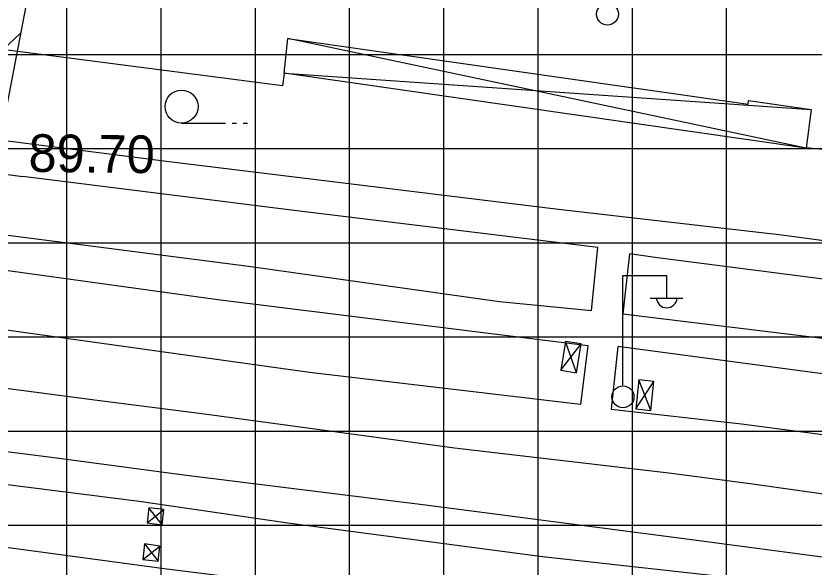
# Model space of a CAD drawing. Extents: x 417995 to 421451, y 4454518 to 4458015.
# Drawn here: x 419933.6 to 420060.6, y 4455195.1 to 4455282.9 of the extents above; entities that cross this region are included whole.
import ezdxf

# ---------------------------------------------------------------- set-up
doc = ezdxf.new("R2010")
doc.units = 0
for name, color, linetype in [('B_Sundurma', 7, 'Continuous'), ('S_Elektrik_Diregi', 7, 'Continuous'), ('S_Tek_Agac', 7, 'Continuous'), ('Sinir_Cit_bir_taraf', 7, 'Continuous'), ('TA_ENH_KORUMA', 7, 'Continuous'), ('TA_ENH_TARAMA', 7, 'Continuous'), ('TRFAT_TİCARET', 7, 'Continuous'), ('Y_Kot_Noktasi', 7, 'Continuous'), ('Yol_Kaldirim_kenari_bordurtasi', 7, 'Continuous')]:
    doc.layers.add(name, color=color, linetype=linetype)

msp = doc.modelspace()

# ---------------------------------------------------------------- linework, layer by layer
at = {"layer": 'B_Sundurma'}
for p, q in [((420059.35, 4455261.85), (419976.84, 4455279.31)), ((419976.23, 4455273.81), (420060.15, 4455268)), ((420022.8, 4455226.07), (420021.05, 4455231.03)), ((420020.29, 4455226.47), (420023.54, 4455230.66)), ((420034.63, 4455220.06), (420032.73, 4455224.94)), ((420032.26, 4455220.33), (420035.11, 4455224.65)), ((419956.82, 4455201.85), (419954.73, 4455204.55)), ((419954.42, 4455202.13), (419957.08, 4455204.26)), ((419953.76, 4455196.31), (419956.45, 4455198.45)), ((419954.04, 4455198.79), (419956.17, 4455196.03))]:
    msp.add_line(p, q, dxfattribs=at)
for points in [[(420059.35, 4455261.85), (419976.23, 4455273.81), (419976.84, 4455279.31), (420050.14, 4455268.83), (420050.18, 4455269.44), (420060.15, 4455268)], [(420020.29, 4455226.47), (420022.8, 4455226.07), (420023.54, 4455230.66), (420021.05, 4455231.03)], [(420032.26, 4455220.33), (420034.63, 4455220.06), (420035.11, 4455224.65), (420032.73, 4455224.94)], [(419954.42, 4455202.13), (419956.82, 4455201.85), (419957.08, 4455204.26), (419954.73, 4455204.55)], [(419954.04, 4455198.79), (419953.76, 4455196.31), (419956.17, 4455196.03), (419956.45, 4455198.45)]]:
    msp.add_lwpolyline(points, close=True, dxfattribs=at)
at = {"layer": 'S_Elektrik_Diregi'}
for p, q in [((420030.15, 4455224.07), (420030.15, 4455241.57)), ((420030.15, 4455241.57), (420037.15, 4455241.57)), ((420037.15, 4455238.07), (420037.15, 4455241.57)), ((420034.49, 4455237.93), (420039.74, 4455237.93))]:
    msp.add_line(p, q, dxfattribs=at)
for centre in [(420027.72, 4455283.19), (420030.18, 4455222.23)]:
    msp.add_circle(centre, 1.75, dxfattribs=at)
msp.add_arc((420037.15, 4455238.08), 1.66, 184.8384, 355.1464, dxfattribs=at)
at = {"layer": 'S_Tek_Agac'}
for p, q in [((419959.92, 4455265.84), (419966.92, 4455265.84)), ((419967.97, 4455265.84), (419968.67, 4455265.84)), ((419969.72, 4455265.84), (419970.42, 4455265.84))]:
    msp.add_line(p, q, dxfattribs=at)
msp.add_circle((419959.92, 4455268.46), 2.63, dxfattribs=at)
at = {"layer": 'Sinir_Cit_bir_taraf'}
for points in [[(419976.23, 4455273.81), (419976.01, 4455271.77), (419858.06, 4455287.13), (419849.7, 4455287.84), (419810.85, 4455292.95)], [(420071.67, 4455260.64), (420059.35, 4455261.89)]]:
    msp.add_lwpolyline(points, dxfattribs=at)
at = {"layer": 'TA_ENH_KORUMA'}
msp.add_lwpolyline([(420153.62, 4457787.6), (420196.76, 4457443.12), (420250.88, 4456927.82), (420189.78, 4456609.83), (419883.15, 4455014.02)], dxfattribs=at)
at = {"layer": 'TA_ENH_TARAMA'}
msp.add_line((419884.64, 4455233.78), (419934.29, 4455280.18), dxfattribs=at)
at = {"layer": 'TRFAT_TİCARET'}
for p, q in [((420046.68, 4455173.41), (420046.68, 4455741.21)), ((420031.68, 4455161.13), (420031.68, 4455713.07)), ((420016.68, 4455148.86), (420016.68, 4455685.9)), ((420001.68, 4455136.59), (420001.68, 4455658.72)), ((419986.68, 4455124.32), (419986.68, 4455631.54)), ((419971.68, 4455112.05), (419971.68, 4455604.36)), ((419956.68, 4455127.52), (419956.68, 4455577.19)), ((419941.68, 4455143.64), (419941.68, 4455558.89)), ((419818.33, 4455276.77), (420192.39, 4455276.77)), ((419821.29, 4455261.77), (420191.29, 4455261.77)), ((419824.25, 4455246.77), (420190.18, 4455246.77)), ((419827.2, 4455231.77), (420189.07, 4455231.77)), ((419830.16, 4455216.77), (420187.87, 4455216.77)), ((419833.12, 4455201.77), (420076.05, 4455201.77))]:
    msp.add_line(p, q, dxfattribs=at)
at = {"layer": 'Yol_Kaldirim_kenari_bordurtasi'}
for points in [[(420102.88, 4455237.11), (420093.22, 4455240.58), (420082.25, 4455244.37), (420055.48, 4455247.96), (420019.92, 4455252.09), (419957.93, 4455259.69), (419919.31, 4455264.6), (419879.17, 4455269.95), (419859.58, 4455272.4), (419858.06, 4455287.13)], [(419914.8, 4455259.94), (419913.71, 4455250.36), (419970.56, 4455243.02), (420010.51, 4455237.43), (420025.19, 4455235.99), (420026.21, 4455246.04), (419978.71, 4455251.83), (419934.65, 4455257.32)], [(419914.8, 4455259.94), (419934.65, 4455257.32)], [(419859.12, 4455241.8), (419860.24, 4455251.93), (419900.92, 4455246.46), (419921.13, 4455243.88), (419965.69, 4455237.73), (420024.59, 4455230.43), (420023.41, 4455220.98), (419980.29, 4455226.08)], [(420031.21, 4455244.99), (420030.16, 4455235.47), (420075.46, 4455229.95), (420085.83, 4455228.48), (420088.96, 4455230.85), (420089.4, 4455233.34), (420086.05, 4455237.9), (420035.7, 4455244.37)], [(420035.7, 4455244.37), (420031.21, 4455244.99)], [(419980.29, 4455226.08), (419924.79, 4455233.88), (419859.12, 4455241.8)], [(420029.37, 4455230.25), (420028.29, 4455220.28)], [(420028.29, 4455220.28), (420049.07, 4455217.93), (420078.21, 4455214.11), (420080.46, 4455215.07), (420082.17, 4455217.05), (420081.62, 4455220.53), (420080.64, 4455223.42), (420029.37, 4455230.25)], [(420062.11, 4455206.77), (420065.98, 4455206.41), (420068.67, 4455201.84), (420068.23, 4455199.05), (420065.13, 4455196.28), (420039.52, 4455199.66), (419999.2, 4455204.93), (419960.28, 4455209.74), (419939.23, 4455212.57), (419907.66, 4455216.55), (419909.35, 4455226.58), (419946.48, 4455221.68)], [(419946.48, 4455221.68), (419963.59, 4455219.54), (420003.39, 4455214.09), (420037.47, 4455210.13), (420050.44, 4455208.4), (420062.11, 4455206.77)], [(419953.17, 4455205.62), (419976.84, 4455202.15), (420017.4, 4455196.79), (420050.97, 4455193.05), (420054.48, 4455188.92), (420054.14, 4455185.89), (420051.24, 4455182.92), (420006.7, 4455188.61), (419957.13, 4455194.82), (419909.95, 4455201.2), (419855.65, 4455208.1), (419856.86, 4455217.84), (419901.13, 4455212.2)], [(419901.13, 4455212.2), (419953.17, 4455205.62)]]:
    msp.add_lwpolyline(points, dxfattribs=at)

# ---------------------------------------------------------------- texts
at = {"layer": 'Y_Kot_Noktasi'}
msp.add_text('89.70', height=6, rotation=359.3381, dxfattribs=at).set_placement((419935.54, 4455258.08))

doc.saveas('drawing.dxf')
